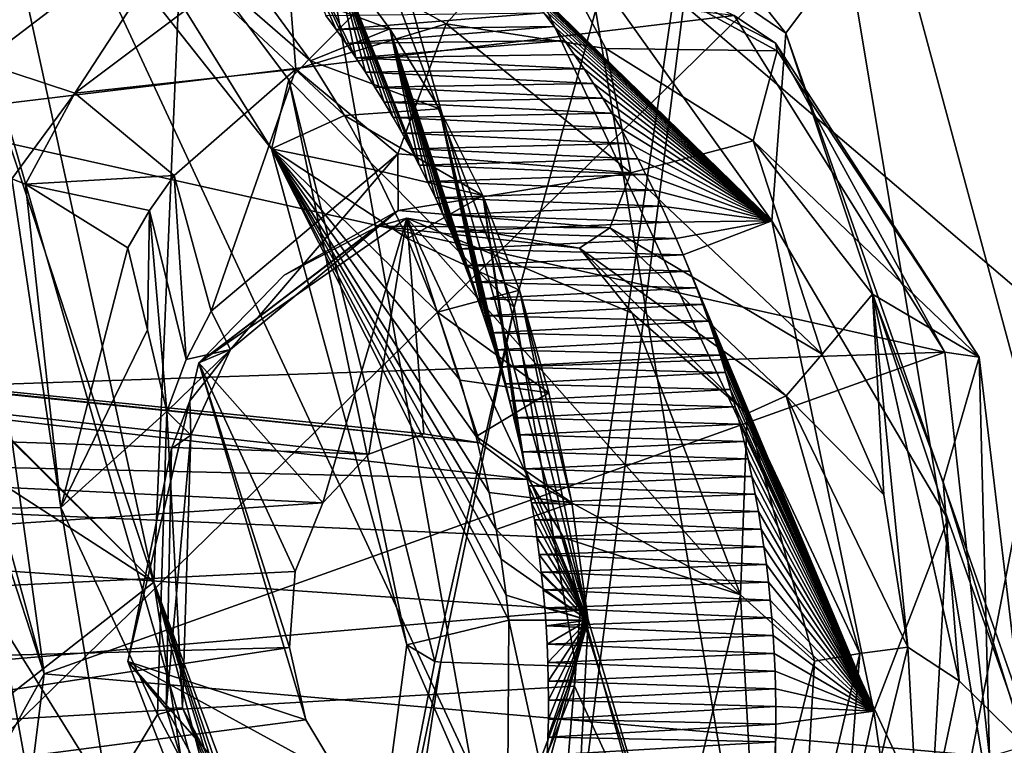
# Model space of a CAD drawing. Header units: metres. Extents: x -150 to 307, y -550 to 84.
# Tile 888 of 1056: x 199.82 to 201.97, y 20.63 to 22.21. Entities that reach past the tile are written whole.
import ezdxf

# ---------------------------------------------------------------- set-up
doc = ezdxf.new("R2010")
doc.units = ezdxf.units.M
doc.layers.add('solid_26006363', color=7, linetype='CONTINUOUS')

msp = doc.modelspace()

# ---------------------------------------------------------------- linework, layer by layer
at = {"layer": 'solid_26006363'}
for points in [[(201.605789, 19.081154, 918.411316), (198.146072, 19.081144, 915.328857), (198.41069, 38.132439, 912.562683)], [(201.605789, 19.081154, 918.411316), (198.41069, 38.132439, 912.562683), (205.239792, 37.984932, 918.647217)], [(204.964966, 17.972246, 921.404236), (201.605789, 19.081154, 918.411316), (205.239792, 37.984932, 918.647217)], [(199.6026, 29.737734, 917.342285), (198.959854, 19.839836, 918.063721), (202.936172, 23.730301, 921.004456)], [(200.112289, 20.98333, 886.060059), (197.798233, 28.011444, 885.341064), (198.491455, 28.405952, 885.955994)], [(200.112289, 20.98333, 886.060059), (198.491455, 28.405952, 885.955994), (200.232315, 23.810326, 886.566345)], [(194.854202, 26.207144, 882.780518), (197.798233, 28.011444, 885.341064), (200.112289, 20.98333, 886.060059)], [(202.328537, 27.401161, 885.355103), (201.286972, 27.347382, 884.51123), (202.377518, 22.164865, 884.563965)], [(202.377518, 22.164865, 884.563965), (201.286972, 27.347382, 884.51123), (201.433121, 23.530312, 884.008545)], [(198.069107, 23.032171, 884.737427), (194.854202, 26.207144, 882.780518), (200.112289, 20.98333, 886.060059)], [(204.324173, 19.64069, 891.250977), (202.098785, 24.911438, 890.194153), (199.213806, 23.998127, 887.716125)], [(200.232315, 23.810326, 886.566345), (203.308975, 24.397936, 889.148682), (202.395157, 19.194809, 887.666016)], [(199.213806, 23.998127, 887.716125), (199.273422, 20.28787, 887.226379), (200.32019, 17.883802, 887.765198)], [(199.213806, 23.998127, 887.716125), (200.32019, 17.883802, 887.765198), (200.719086, 18.770084, 888.194092)], [(199.213806, 23.998127, 887.716125), (200.719086, 18.770084, 888.194092), (201.443634, 19.205572, 888.835632)], [(204.324173, 19.64069, 891.250977), (199.213806, 23.998127, 887.716125), (201.443634, 19.205572, 888.835632)], [(202.824585, 23.965431, 882.221741), (201.492966, 22.182625, 880.910278), (201.007019, 22.794527, 880.617493)], [(202.824585, 23.965431, 882.221741), (204.543228, 13.469456, 882.349365), (201.492966, 22.182625, 880.910278)], [(200.112289, 20.98333, 886.060059), (200.232315, 23.810326, 886.566345), (201.305771, 17.769621, 886.611877)], [(200.232315, 23.810326, 886.566345), (201.673813, 18.709949, 887.021423), (201.305771, 17.769621, 886.611877)], [(200.232315, 23.810326, 886.566345), (202.395157, 19.194809, 887.666016), (201.673813, 18.709949, 887.021423)], [(198.959854, 19.839836, 918.063721), (202.146072, 11.879212, 921.398987), (202.936172, 23.730301, 921.004456)], [(201.433121, 23.530312, 884.008545), (200.625717, 22.302073, 883.188843), (200.899689, 21.583342, 883.304321)], [(201.433121, 23.530312, 884.008545), (200.899689, 21.583342, 883.304321), (201.033951, 20.798912, 883.304077)], [(201.433121, 23.530312, 884.008545), (201.033951, 20.798912, 883.304077), (200.93718, 19.632135, 883.075989)], [(202.991714, 14.194298, 884.124451), (201.433121, 23.530312, 884.008545), (200.93718, 19.632135, 883.075989)], [(202.991714, 14.194298, 884.124451), (202.043701, 21.26829, 884.171082), (201.433121, 23.530312, 884.008545)], [(202.208817, 21.717222, 884.365417), (201.433121, 23.530312, 884.008545), (202.043701, 21.26829, 884.171082)], [(202.208817, 21.717222, 884.365417), (202.377518, 22.164865, 884.563965), (201.433121, 23.530312, 884.008545)], [(199.644623, 23.095692, 882.432251), (200.406616, 22.080557, 882.849304), (200.625717, 22.302073, 883.188843)], [(200.369125, 21.930296, 882.316956), (200.406616, 22.080557, 882.849304), (199.644623, 23.095692, 882.432251)], [(199.695297, 22.781904, 881.978027), (200.369125, 21.930296, 882.316956), (199.644623, 23.095692, 882.432251)], [(198.897003, 21.770149, 885.204224), (198.069107, 23.032171, 884.737427), (200.112289, 20.98333, 886.060059)], [(200.860153, 22.614473, 880.593262), (201.007019, 22.794527, 880.617493), (201.492966, 22.182625, 880.910278)], [(200.528564, 22.003008, 881.829102), (200.369125, 21.930296, 882.316956), (199.695297, 22.781904, 881.978027)], [(200.454041, 22.122528, 881.798157), (200.528564, 22.003008, 881.829102), (199.695297, 22.781904, 881.978027)], [(200.320236, 22.30616, 881.736938), (200.454041, 22.122528, 881.798157), (199.695297, 22.781904, 881.978027)], [(200.690704, 22.523012, 880.727051), (200.860153, 22.614473, 880.593262), (201.462143, 21.772558, 880.928711)], [(201.462143, 21.772558, 880.928711), (200.860153, 22.614473, 880.593262), (201.492966, 22.182625, 880.910278)], [(200.226227, 22.492813, 878.646362), (199.735031, 22.118969, 878.215393), (197.416809, 22.600849, 880.993652)], [(200.368942, 22.510429, 881.355408), (200.48793, 22.221275, 881.407043), (200.510101, 22.191177, 881.420105)], [(200.368942, 22.510429, 881.355408), (200.510101, 22.191177, 881.420105), (200.531906, 22.160503, 881.4328)], [(200.368942, 22.510429, 881.355408), (200.531906, 22.160503, 881.4328), (200.553329, 22.129261, 881.445129)], [(200.506454, 22.35601, 881.440613), (200.368942, 22.510429, 881.355408), (200.553329, 22.129261, 881.445129)], [(200.717438, 22.498865, 880.743469), (200.690704, 22.523012, 880.727051), (201.462143, 21.772558, 880.928711)], [(199.939102, 22.051338, 878.091614), (199.735031, 22.118969, 878.215393), (200.226227, 22.492813, 878.646362)], [(200.398788, 22.396986, 878.491333), (199.939102, 22.051338, 878.091614), (200.226227, 22.492813, 878.646362)], [(200.743835, 22.474154, 880.759583), (200.717438, 22.498865, 880.743469), (201.462143, 21.772558, 880.928711)], [(201.380081, 22.22179, 879.540344), (199.161362, 22.467506, 882.315796), (199.538681, 21.999056, 882.542908)], [(200.769882, 22.448879, 880.77533), (200.743835, 22.474154, 880.759583), (201.462143, 21.772558, 880.928711)], [(200.795563, 22.42305, 880.790771), (200.769882, 22.448879, 880.77533), (201.462143, 21.772558, 880.928711)], [(200.750961, 22.203264, 878.609497), (200.398788, 22.396986, 878.491333), (200.950577, 22.429613, 878.921021)], [(201.099716, 22.148943, 878.871216), (200.750961, 22.203264, 878.609497), (200.950577, 22.429613, 878.921021)], [(200.820877, 22.396675, 880.805847), (200.795563, 22.42305, 880.790771), (201.462143, 21.772558, 880.928711)], [(200.950577, 22.429613, 878.921021), (201.470383, 22.160965, 879.316406), (201.474152, 22.144098, 879.286987)], [(201.099716, 22.148943, 878.871216), (200.950577, 22.429613, 878.921021), (201.474152, 22.144098, 879.286987)], [(200.950577, 22.429613, 878.921021), (201.380081, 22.22179, 879.540344), (201.470383, 22.160965, 879.316406)], [(200.422302, 22.104275, 878.342834), (199.939102, 22.051338, 878.091614), (200.398788, 22.396986, 878.491333)], [(200.750961, 22.203264, 878.609497), (200.422302, 22.104275, 878.342834), (200.398788, 22.396986, 878.491333)], [(200.84581, 22.369764, 880.820496), (200.820877, 22.396675, 880.805847), (201.462143, 21.772558, 880.928711)], [(200.870361, 22.342325, 880.834839), (200.84581, 22.369764, 880.820496), (201.462143, 21.772558, 880.928711)], [(200.627975, 22.192219, 881.512268), (200.320236, 22.30616, 881.736938), (200.506454, 22.35601, 881.440613)], [(200.506454, 22.35601, 881.440613), (200.553329, 22.129261, 881.445129), (200.574356, 22.097454, 881.457092)], [(200.506454, 22.35601, 881.440613), (200.574356, 22.097454, 881.457092), (200.594971, 22.065084, 881.468628)], [(200.506454, 22.35601, 881.440613), (200.594971, 22.065084, 881.468628), (200.615173, 22.032141, 881.479797)], [(200.506454, 22.35601, 881.440613), (200.615173, 22.032141, 881.479797), (200.634964, 21.998587, 881.490601)], [(200.506454, 22.35601, 881.440613), (200.634964, 21.998587, 881.490601), (200.654358, 21.964443, 881.500977)], [(200.506454, 22.35601, 881.440613), (200.654358, 21.964443, 881.500977), (200.673294, 21.929743, 881.510925)], [(200.506454, 22.35601, 881.440613), (200.673294, 21.929743, 881.510925), (200.691788, 21.894518, 881.520447)], [(200.627975, 22.192219, 881.512268), (200.506454, 22.35601, 881.440613), (200.691788, 21.894518, 881.520447)], [(200.894516, 22.314365, 880.848816), (200.870361, 22.342325, 880.834839), (201.462143, 21.772558, 880.928711)], [(200.918274, 22.285894, 880.862427), (200.894516, 22.314365, 880.848816), (201.462143, 21.772558, 880.928711)], [(200.627975, 22.192219, 881.512268), (200.454041, 22.122528, 881.798157), (200.320236, 22.30616, 881.736938)], [(200.406616, 22.080557, 882.849304), (200.899689, 21.583342, 883.304321), (200.625717, 22.302073, 883.188843)], [(200.941635, 22.256922, 880.87561), (200.918274, 22.285894, 880.862427), (201.462143, 21.772558, 880.928711)], [(200.964569, 22.227453, 880.888489), (200.941635, 22.256922, 880.87561), (201.462143, 21.772558, 880.928711)], [(200.510101, 22.191177, 881.420105), (200.48793, 22.221275, 881.407043), (200.964569, 22.227453, 880.888489)], [(200.510101, 22.191177, 881.420105), (200.964569, 22.227453, 880.888489), (200.987076, 22.197498, 880.90094)], [(200.987076, 22.197498, 880.90094), (200.964569, 22.227453, 880.888489), (201.462143, 21.772558, 880.928711)], [(201.840775, 21.485731, 879.834045), (201.380081, 22.22179, 879.540344), (199.538681, 21.999056, 882.542908)], [(201.470383, 22.160965, 879.316406), (201.380081, 22.22179, 879.540344), (201.840775, 21.485731, 879.834045)], [(200.645432, 21.918911, 878.488586), (200.422302, 22.104275, 878.342834), (200.750961, 22.203264, 878.609497)], [(200.736542, 22.017532, 881.572632), (200.454041, 22.122528, 881.798157), (200.627975, 22.192219, 881.512268)], [(200.531906, 22.160503, 881.4328), (200.510101, 22.191177, 881.420105), (200.987076, 22.197498, 880.90094)], [(200.531906, 22.160503, 881.4328), (200.987076, 22.197498, 880.90094), (201.009155, 22.167067, 880.912964)], [(200.627975, 22.192219, 881.512268), (200.691788, 21.894518, 881.520447), (200.709793, 21.858801, 881.529602)], [(200.627975, 22.192219, 881.512268), (200.709793, 21.858801, 881.529602), (200.727295, 21.822622, 881.538269)], [(200.627975, 22.192219, 881.512268), (200.727295, 21.822622, 881.538269), (200.744278, 21.786018, 881.546448)], [(200.627975, 22.192219, 881.512268), (200.744278, 21.786018, 881.546448), (200.760727, 21.749025, 881.554199)], [(200.627975, 22.192219, 881.512268), (200.760727, 21.749025, 881.554199), (200.776627, 21.711678, 881.561523)], [(200.627975, 22.192219, 881.512268), (200.776627, 21.711678, 881.561523), (200.791412, 21.675411, 881.568054)], [(200.627975, 22.192219, 881.512268), (200.791412, 21.675411, 881.568054), (200.805649, 21.638882, 881.574158)], [(200.627975, 22.192219, 881.512268), (200.805649, 21.638882, 881.574158), (200.819336, 21.602125, 881.579834)], [(200.627975, 22.192219, 881.512268), (200.819336, 21.602125, 881.579834), (200.832458, 21.565172, 881.585022)], [(200.736542, 22.017532, 881.572632), (200.627975, 22.192219, 881.512268), (200.832458, 21.565172, 881.585022)], [(201.154266, 21.877554, 878.875732), (200.645432, 21.918911, 878.488586), (200.750961, 22.203264, 878.609497)], [(201.154266, 21.877554, 878.875732), (200.750961, 22.203264, 878.609497), (201.099716, 22.148943, 878.871216)], [(201.009155, 22.167067, 880.912964), (200.987076, 22.197498, 880.90094), (201.462143, 21.772558, 880.928711)], [(200.553329, 22.129261, 881.445129), (200.531906, 22.160503, 881.4328), (201.009155, 22.167067, 880.912964)], [(200.553329, 22.129261, 881.445129), (201.009155, 22.167067, 880.912964), (201.030807, 22.136166, 880.924622)], [(201.030807, 22.136166, 880.924622), (201.009155, 22.167067, 880.912964), (201.462143, 21.772558, 880.928711)], [(201.462143, 21.772558, 880.928711), (201.492966, 22.182625, 880.910278), (201.847336, 21.120701, 881.042969)], [(204.543228, 13.469456, 882.349365), (201.847336, 21.120701, 881.042969), (201.492966, 22.182625, 880.910278)], [(201.154266, 21.877554, 878.875732), (201.099716, 22.148943, 878.871216), (201.421402, 21.947321, 879.092529)], [(201.099716, 22.148943, 878.871216), (201.474152, 22.144098, 879.286987), (201.421402, 21.947321, 879.092529)], [(201.421402, 21.947321, 879.092529), (201.474152, 22.144098, 879.286987), (201.915283, 21.474463, 879.567688)], [(201.915283, 21.474463, 879.567688), (201.470383, 22.160965, 879.316406), (201.840775, 21.485731, 879.834045)], [(201.474152, 22.144098, 879.286987), (201.470383, 22.160965, 879.316406), (201.915283, 21.474463, 879.567688)], [(200.736542, 22.017532, 881.572632), (200.528564, 22.003008, 881.829102), (200.454041, 22.122528, 881.798157)], [(200.553329, 22.129261, 881.445129), (201.030807, 22.136166, 880.924622), (201.052002, 22.104803, 880.935852)], [(200.574356, 22.097454, 881.457092), (200.553329, 22.129261, 881.445129), (201.052002, 22.104803, 880.935852)], [(201.052002, 22.104803, 880.935852), (201.030807, 22.136166, 880.924622), (201.462143, 21.772558, 880.928711)], [(199.801849, 21.864727, 877.973938), (199.735031, 22.118969, 878.215393), (199.939102, 22.051338, 878.091614)], [(200.422302, 22.104275, 878.342834), (200.15657, 21.871515, 878.106628), (199.939102, 22.051338, 878.091614)], [(200.23732, 21.57505, 878.127563), (200.15657, 21.871515, 878.106628), (200.422302, 22.104275, 878.342834)], [(200.645432, 21.918911, 878.488586), (200.23732, 21.57505, 878.127563), (200.422302, 22.104275, 878.342834)], [(200.574356, 22.097454, 881.457092), (201.052002, 22.104803, 880.935852), (201.072754, 22.072987, 880.946716)], [(201.072754, 22.072987, 880.946716), (201.052002, 22.104803, 880.935852), (201.462143, 21.772558, 880.928711)], [(200.369125, 21.930296, 882.316956), (200.664948, 20.846189, 882.370911), (200.406616, 22.080557, 882.849304)], [(200.406616, 22.080557, 882.849304), (200.725769, 20.809742, 882.891052), (200.899689, 21.583342, 883.304321)], [(200.664948, 20.846189, 882.370911), (200.725769, 20.809742, 882.891052), (200.406616, 22.080557, 882.849304)], [(200.594971, 22.065084, 881.468628), (200.574356, 22.097454, 881.457092), (201.072754, 22.072987, 880.946716)], [(200.594971, 22.065084, 881.468628), (201.072754, 22.072987, 880.946716), (201.093048, 22.040726, 880.957153)], [(200.615173, 22.032141, 881.479797), (200.594971, 22.065084, 881.468628), (201.093048, 22.040726, 880.957153)], [(201.093048, 22.040726, 880.957153), (201.072754, 22.072987, 880.946716), (201.462143, 21.772558, 880.928711)], [(193.514297, 22.037674, 886.986084), (192.889801, 21.525274, 886.450684), (200.581802, 21.262506, 878.677185)], [(194.262741, 21.969074, 887.597961), (193.514297, 22.037674, 886.986084), (200.824371, 21.287292, 878.893311)], [(193.514297, 22.037674, 886.986084), (200.701996, 21.307087, 878.784302), (200.824371, 21.287292, 878.893311)], [(193.514297, 22.037674, 886.986084), (200.581802, 21.262506, 878.677185), (200.701996, 21.307087, 878.784302)], [(199.831482, 21.852526, 877.967651), (199.801849, 21.864727, 877.973938), (199.939102, 22.051338, 878.091614)], [(199.831482, 21.852526, 877.967651), (199.939102, 22.051338, 878.091614), (200.15657, 21.871515, 878.106628)], [(200.615173, 22.032141, 881.479797), (201.093048, 22.040726, 880.957153), (201.112854, 22.00806, 880.967163)], [(201.112854, 22.00806, 880.967163), (201.093048, 22.040726, 880.957153), (201.462143, 21.772558, 880.928711)], [(200.831238, 21.828247, 881.620361), (200.528564, 22.003008, 881.829102), (200.736542, 22.017532, 881.572632)], [(200.634964, 21.998587, 881.490601), (200.615173, 22.032141, 881.479797), (201.112854, 22.00806, 880.967163)], [(200.736542, 22.017532, 881.572632), (200.832458, 21.565172, 881.585022), (200.845016, 21.528059, 881.589783)], [(200.736542, 22.017532, 881.572632), (200.845016, 21.528059, 881.589783), (200.856979, 21.490816, 881.594055)], [(200.736542, 22.017532, 881.572632), (200.856979, 21.490816, 881.594055), (200.868347, 21.453487, 881.597839)], [(200.736542, 22.017532, 881.572632), (200.868347, 21.453487, 881.597839), (200.879074, 21.416243, 881.601135)], [(200.736542, 22.017532, 881.572632), (200.879074, 21.416243, 881.601135), (200.88916, 21.379118, 881.604004)], [(200.736542, 22.017532, 881.572632), (200.88916, 21.379118, 881.604004), (200.898636, 21.342073, 881.606323)], [(200.736542, 22.017532, 881.572632), (200.898636, 21.342073, 881.606323), (200.907516, 21.305065, 881.608276)], [(200.831238, 21.828247, 881.620361), (200.736542, 22.017532, 881.572632), (200.907516, 21.305065, 881.608276)], [(199.872437, 20.782869, 882.636963), (199.784698, 21.415997, 882.654114), (199.538681, 21.999056, 882.542908)], [(201.840775, 21.485731, 879.834045), (199.538681, 21.999056, 882.542908), (199.784698, 21.415997, 882.654114)], [(199.872437, 20.782869, 882.636963), (199.538681, 21.999056, 882.542908), (199.602875, 21.608782, 882.538513)], [(200.528564, 22.003008, 881.829102), (200.594131, 21.884254, 881.853821), (200.369125, 21.930296, 882.316956)], [(200.831238, 21.828247, 881.620361), (200.594131, 21.884254, 881.853821), (200.528564, 22.003008, 881.829102)], [(200.634964, 21.998587, 881.490601), (201.112854, 22.00806, 880.967163), (201.132156, 21.975021, 880.976807)], [(200.654358, 21.964443, 881.500977), (200.634964, 21.998587, 881.490601), (201.132156, 21.975021, 880.976807)], [(201.132156, 21.975021, 880.976807), (201.112854, 22.00806, 880.967163), (201.462143, 21.772558, 880.928711)], [(194.849228, 21.345678, 888.052551), (194.262741, 21.969074, 887.597961), (200.931396, 21.207657, 878.988708)], [(194.262741, 21.969074, 887.597961), (200.824371, 21.287292, 878.893311), (200.931396, 21.207657, 878.988708)], [(200.654358, 21.964443, 881.500977), (201.132156, 21.975021, 880.976807), (201.15097, 21.941622, 880.985962)], [(201.15097, 21.941622, 880.985962), (201.132156, 21.975021, 880.976807), (201.462143, 21.772558, 880.928711)], [(200.673294, 21.929743, 881.510925), (200.654358, 21.964443, 881.500977), (201.15097, 21.941622, 880.985962)], [(201.572144, 21.481537, 879.145874), (201.154266, 21.877554, 878.875732), (201.421402, 21.947321, 879.092529)], [(201.682739, 21.612619, 879.249817), (201.421402, 21.947321, 879.092529), (201.915283, 21.474463, 879.567688)], [(201.572144, 21.481537, 879.145874), (201.421402, 21.947321, 879.092529), (201.682739, 21.612619, 879.249817)], [(200.887665, 20.900187, 881.878967), (200.664948, 20.846189, 882.370911), (200.369125, 21.930296, 882.316956)], [(200.881653, 20.95438, 881.884766), (200.887665, 20.900187, 881.878967), (200.369125, 21.930296, 882.316956)], [(200.870728, 21.033506, 881.892029), (200.881653, 20.95438, 881.884766), (200.369125, 21.930296, 882.316956)], [(200.860153, 21.097893, 881.896545), (200.870728, 21.033506, 881.892029), (200.369125, 21.930296, 882.316956)], [(200.844574, 21.178894, 881.900635), (200.860153, 21.097893, 881.896545), (200.369125, 21.930296, 882.316956)], [(200.816238, 21.301071, 881.903381), (200.844574, 21.178894, 881.900635), (200.369125, 21.930296, 882.316956)], [(200.781723, 21.424118, 881.901855), (200.816238, 21.301071, 881.903381), (200.369125, 21.930296, 882.316956)], [(200.731476, 21.573294, 881.89386), (200.781723, 21.424118, 881.901855), (200.369125, 21.930296, 882.316956)], [(200.666199, 21.734255, 881.877319), (200.731476, 21.573294, 881.89386), (200.369125, 21.930296, 882.316956)], [(200.594131, 21.884254, 881.853821), (200.666199, 21.734255, 881.877319), (200.369125, 21.930296, 882.316956)], [(200.673294, 21.929743, 881.510925), (201.15097, 21.941622, 880.985962), (201.169281, 21.907869, 880.99469)], [(200.691788, 21.894518, 881.520447), (200.673294, 21.929743, 881.510925), (201.169281, 21.907869, 880.99469)], [(201.169281, 21.907869, 880.99469), (201.15097, 21.941622, 880.985962), (201.462143, 21.772558, 880.928711)], [(200.279129, 21.49155, 878.225769), (200.23732, 21.57505, 878.127563), (200.645432, 21.918911, 878.488586)], [(200.645981, 21.795345, 878.5495), (200.279129, 21.49155, 878.225769), (200.645432, 21.918911, 878.488586)], [(200.645981, 21.795345, 878.5495), (200.645432, 21.918911, 878.488586), (201.154266, 21.877554, 878.875732)], [(200.691788, 21.894518, 881.520447), (201.169281, 21.907869, 880.99469), (201.187103, 21.873779, 881.002991)], [(201.187103, 21.873779, 881.002991), (201.169281, 21.907869, 880.99469), (201.462143, 21.772558, 880.928711)], [(200.831238, 21.828247, 881.620361), (200.666199, 21.734255, 881.877319), (200.594131, 21.884254, 881.853821)], [(200.709793, 21.858801, 881.529602), (200.691788, 21.894518, 881.520447), (201.187103, 21.873779, 881.002991)], [(199.908463, 21.145821, 877.817322), (199.621765, 21.143467, 877.737), (199.801849, 21.864727, 877.973938)], [(199.908463, 21.145821, 877.817322), (199.801849, 21.864727, 877.973938), (199.831482, 21.852526, 877.967651)], [(200.102768, 21.795176, 878.054871), (199.831482, 21.852526, 877.967651), (200.15657, 21.871515, 878.106628)], [(200.182938, 21.469835, 878.071472), (200.102768, 21.795176, 878.054871), (200.15657, 21.871515, 878.106628)], [(200.23732, 21.57505, 878.127563), (200.182938, 21.469835, 878.071472), (200.15657, 21.871515, 878.106628)], [(201.108612, 21.757448, 878.894287), (200.645981, 21.795345, 878.5495), (201.154266, 21.877554, 878.875732)], [(200.709793, 21.858801, 881.529602), (201.187103, 21.873779, 881.002991), (201.204437, 21.839361, 881.010864)], [(201.108612, 21.757448, 878.894287), (201.154266, 21.877554, 878.875732), (201.572144, 21.481537, 879.145874)], [(201.204437, 21.839361, 881.010864), (201.187103, 21.873779, 881.002991), (201.462143, 21.772558, 880.928711)], [(199.908463, 21.145821, 877.817322), (199.831482, 21.852526, 877.967651), (200.055206, 21.713335, 878.007141)], [(200.102768, 21.795176, 878.054871), (200.055206, 21.713335, 878.007141), (199.831482, 21.852526, 877.967651)], [(200.727295, 21.822622, 881.538269), (200.709793, 21.858801, 881.529602), (201.204437, 21.839361, 881.010864)], [(200.910782, 21.621004, 881.654053), (200.666199, 21.734255, 881.877319), (200.831238, 21.828247, 881.620361)], [(200.727295, 21.822622, 881.538269), (201.204437, 21.839361, 881.010864), (201.221252, 21.804623, 881.018311)], [(200.744278, 21.786018, 881.546448), (200.727295, 21.822622, 881.538269), (201.221252, 21.804623, 881.018311)], [(200.831238, 21.828247, 881.620361), (200.907516, 21.305065, 881.608276), (200.915817, 21.268049, 881.609741)], [(200.831238, 21.828247, 881.620361), (200.915817, 21.268049, 881.609741), (200.923553, 21.230978, 881.610718)], [(200.831238, 21.828247, 881.620361), (200.923553, 21.230978, 881.610718), (201.060776, 20.900211, 881.674133)], [(200.910782, 21.621004, 881.654053), (200.831238, 21.828247, 881.620361), (201.060776, 20.900211, 881.674133)], [(201.221252, 21.804623, 881.018311), (201.204437, 21.839361, 881.010864), (201.462143, 21.772558, 880.928711)], [(200.744278, 21.786018, 881.546448), (201.221252, 21.804623, 881.018311), (201.237579, 21.769573, 881.02533)], [(201.237579, 21.769573, 881.02533), (201.221252, 21.804623, 881.018311), (201.462143, 21.772558, 880.928711)], [(200.097885, 21.534781, 878.015259), (200.055206, 21.713335, 878.007141), (200.102768, 21.795176, 878.054871)], [(200.097885, 21.534781, 878.015259), (200.102768, 21.795176, 878.054871), (200.140213, 21.356268, 878.023254)], [(200.182938, 21.469835, 878.071472), (200.140213, 21.356268, 878.023254), (200.102768, 21.795176, 878.054871)], [(200.396423, 21.653875, 878.475952), (200.210159, 21.462635, 878.346069), (200.645981, 21.795345, 878.5495)], [(200.645981, 21.795345, 878.5495), (200.210159, 21.462635, 878.346069), (200.279129, 21.49155, 878.225769)], [(200.481567, 21.156651, 878.587891), (200.210159, 21.462635, 878.346069), (200.664795, 21.778694, 878.75116)], [(200.664795, 21.778694, 878.75116), (200.210159, 21.462635, 878.346069), (200.602707, 21.76078, 878.645996)], [(200.602707, 21.76078, 878.645996), (200.396423, 21.653875, 878.475952), (200.645981, 21.795345, 878.5495)], [(200.581802, 21.262506, 878.677185), (200.481567, 21.156651, 878.587891), (200.664795, 21.778694, 878.75116)], [(200.701996, 21.307087, 878.784302), (200.581802, 21.262506, 878.677185), (200.664795, 21.778694, 878.75116)], [(200.602707, 21.76078, 878.645996), (200.645981, 21.795345, 878.5495), (201.108612, 21.757448, 878.894287)], [(200.664795, 21.778694, 878.75116), (200.602707, 21.76078, 878.645996), (201.042053, 21.712591, 878.971008)], [(200.824371, 21.287292, 878.893311), (200.701996, 21.307087, 878.784302), (200.664795, 21.778694, 878.75116)], [(200.931396, 21.207657, 878.988708), (200.824371, 21.287292, 878.893311), (200.664795, 21.778694, 878.75116)], [(200.931396, 21.207657, 878.988708), (200.664795, 21.778694, 878.75116), (201.394318, 20.955051, 879.401123)], [(201.394318, 20.955051, 879.401123), (200.664795, 21.778694, 878.75116), (201.157028, 21.571066, 879.189697)], [(201.157028, 21.571066, 879.189697), (200.664795, 21.778694, 878.75116), (201.042053, 21.712591, 878.971008)], [(200.760727, 21.749025, 881.554199), (200.744278, 21.786018, 881.546448), (201.237579, 21.769573, 881.02533)], [(199.116898, 20.204453, 885.164368), (198.897003, 21.770149, 885.204224), (200.112289, 20.98333, 886.060059)], [(200.602707, 21.76078, 878.645996), (200.210159, 21.462635, 878.346069), (200.396423, 21.653875, 878.475952)], [(201.042053, 21.712591, 878.971008), (200.602707, 21.76078, 878.645996), (201.108612, 21.757448, 878.894287)], [(200.760727, 21.749025, 881.554199), (201.237579, 21.769573, 881.02533), (201.253387, 21.734224, 881.031921)], [(201.042053, 21.712591, 878.971008), (201.108612, 21.757448, 878.894287), (201.493546, 21.390541, 879.132263)], [(201.493546, 21.390541, 879.132263), (201.108612, 21.757448, 878.894287), (201.572144, 21.481537, 879.145874)], [(201.253387, 21.734224, 881.031921), (201.237579, 21.769573, 881.02533), (201.462143, 21.772558, 880.928711)], [(201.268707, 21.698582, 881.038147), (201.253387, 21.734224, 881.031921), (201.462143, 21.772558, 880.928711)], [(201.268707, 21.698582, 881.038147), (201.462143, 21.772558, 880.928711), (201.684998, 20.700743, 880.945068)], [(201.684998, 20.700743, 880.945068), (201.462143, 21.772558, 880.928711), (201.847336, 21.120701, 881.042969)], [(200.910782, 21.621004, 881.654053), (200.731476, 21.573294, 881.89386), (200.666199, 21.734255, 881.877319)], [(200.776627, 21.711678, 881.561523), (200.760727, 21.749025, 881.554199), (201.253387, 21.734224, 881.031921)], [(200.776627, 21.711678, 881.561523), (201.253387, 21.734224, 881.031921), (201.268707, 21.698582, 881.038147)], [(200.097885, 21.534781, 878.015259), (199.908463, 21.145821, 877.817322), (200.055206, 21.713335, 878.007141)], [(200.791412, 21.675411, 881.568054), (200.776627, 21.711678, 881.561523), (201.268707, 21.698582, 881.038147)], [(201.157028, 21.571066, 879.189697), (201.042053, 21.712591, 878.971008), (201.408325, 21.351545, 879.191772)], [(201.408325, 21.351545, 879.191772), (201.042053, 21.712591, 878.971008), (201.493546, 21.390541, 879.132263)], [(200.791412, 21.675411, 881.568054), (201.268707, 21.698582, 881.038147), (201.283493, 21.662653, 881.043884)], [(201.283493, 21.662653, 881.043884), (201.268707, 21.698582, 881.038147), (201.684998, 20.700743, 880.945068)], [(200.805649, 21.638882, 881.574158), (200.791412, 21.675411, 881.568054), (201.283493, 21.662653, 881.043884)], [(200.805649, 21.638882, 881.574158), (201.283493, 21.662653, 881.043884), (201.297775, 21.62645, 881.049194)], [(201.297775, 21.62645, 881.049194), (201.283493, 21.662653, 881.043884), (201.684998, 20.700743, 880.945068)], [(200.819336, 21.602125, 881.579834), (200.805649, 21.638882, 881.574158), (201.297775, 21.62645, 881.049194)], [(200.819336, 21.602125, 881.579834), (201.297775, 21.62645, 881.049194), (201.311539, 21.589975, 881.054077)], [(201.311539, 21.589975, 881.054077), (201.297775, 21.62645, 881.049194), (201.684998, 20.700743, 880.945068)], [(199.872437, 20.782869, 882.636963), (199.602875, 21.608782, 882.538513), (199.781204, 20.618626, 882.54364)], [(200.975418, 21.396734, 881.674011), (200.731476, 21.573294, 881.89386), (200.910782, 21.621004, 881.654053)], [(201.025406, 21.15641, 881.680664), (200.910782, 21.621004, 881.654053), (201.060776, 20.900211, 881.674133)], [(201.025406, 21.15641, 881.680664), (200.975418, 21.396734, 881.674011), (200.910782, 21.621004, 881.654053)], [(201.707397, 21.173685, 879.209778), (201.572144, 21.481537, 879.145874), (201.682739, 21.612619, 879.249817)], [(201.87178, 20.767485, 879.28418), (201.682739, 21.612619, 879.249817), (201.837204, 21.202003, 879.314819)], [(201.759399, 20.840584, 879.206055), (201.707397, 21.173685, 879.209778), (201.682739, 21.612619, 879.249817)], [(201.759399, 20.840584, 879.206055), (201.682739, 21.612619, 879.249817), (201.87178, 20.767485, 879.28418)], [(201.837204, 21.202003, 879.314819), (201.682739, 21.612619, 879.249817), (201.915283, 21.474463, 879.567688)], [(200.725769, 20.809742, 882.891052), (200.739471, 20.808155, 882.923584), (200.899689, 21.583342, 883.304321)], [(200.739471, 20.808155, 882.923584), (201.033951, 20.798912, 883.304077), (200.899689, 21.583342, 883.304321)], [(200.832458, 21.565172, 881.585022), (200.819336, 21.602125, 881.579834), (201.311539, 21.589975, 881.054077)], [(200.832458, 21.565172, 881.585022), (201.311539, 21.589975, 881.054077), (201.324768, 21.55324, 881.058594)], [(201.324768, 21.55324, 881.058594), (201.311539, 21.589975, 881.054077), (201.684998, 20.700743, 880.945068)], [(200.279129, 21.49155, 878.225769), (200.182938, 21.469835, 878.071472), (200.23732, 21.57505, 878.127563)], [(200.975418, 21.396734, 881.674011), (200.781723, 21.424118, 881.901855), (200.731476, 21.573294, 881.89386)], [(200.845016, 21.528059, 881.589783), (200.832458, 21.565172, 881.585022), (201.324768, 21.55324, 881.058594)], [(201.394318, 20.955051, 879.401123), (201.157028, 21.571066, 879.189697), (201.408325, 21.351545, 879.191772)], [(200.845016, 21.528059, 881.589783), (201.324768, 21.55324, 881.058594), (201.337463, 21.516247, 881.062622)], [(201.337463, 21.516247, 881.062622), (201.324768, 21.55324, 881.058594), (201.684998, 20.700743, 880.945068)], [(192.889801, 21.525274, 886.450684), (192.627747, 20.627596, 886.196167), (200.481567, 21.156651, 878.587891)], [(192.889801, 21.525274, 886.450684), (200.481567, 21.156651, 878.587891), (200.581802, 21.262506, 878.677185)], [(200.097885, 21.534781, 878.015259), (200.140213, 21.356268, 878.023254), (199.908463, 21.145821, 877.817322)], [(200.856979, 21.490816, 881.594055), (200.845016, 21.528059, 881.589783), (201.337463, 21.516247, 881.062622)], [(200.856979, 21.490816, 881.594055), (201.337463, 21.516247, 881.062622), (201.349609, 21.47901, 881.066162)], [(201.349609, 21.47901, 881.066162), (201.337463, 21.516247, 881.062622), (201.684998, 20.700743, 880.945068)], [(201.840775, 21.485731, 879.834045), (199.784698, 21.415997, 882.654114), (199.872437, 20.782869, 882.636963)], [(201.938461, 20.602064, 879.822876), (201.840775, 21.485731, 879.834045), (199.872437, 20.782869, 882.636963)], [(200.279129, 21.49155, 878.225769), (200.193069, 21.304598, 878.116577), (200.140213, 21.356268, 878.023254)], [(200.279129, 21.49155, 878.225769), (200.140213, 21.356268, 878.023254), (200.182938, 21.469835, 878.071472)], [(200.279129, 21.49155, 878.225769), (200.210159, 21.462635, 878.346069), (200.190247, 21.379471, 878.276367)], [(200.279129, 21.49155, 878.225769), (200.190247, 21.379471, 878.276367), (200.193069, 21.304598, 878.116577)], [(200.868347, 21.453487, 881.597839), (200.856979, 21.490816, 881.594055), (201.349609, 21.47901, 881.066162)], [(200.868347, 21.453487, 881.597839), (201.349609, 21.47901, 881.066162), (201.361221, 21.441532, 881.069336)], [(201.361221, 21.441532, 881.069336), (201.349609, 21.47901, 881.066162), (201.684998, 20.700743, 880.945068)], [(201.493546, 21.390541, 879.132263), (201.572144, 21.481537, 879.145874), (201.707397, 21.173685, 879.209778)], [(201.837204, 21.202003, 879.314819), (201.915283, 21.474463, 879.567688), (202.016724, 20.625235, 879.534058)], [(201.915283, 21.474463, 879.567688), (201.840775, 21.485731, 879.834045), (201.938461, 20.602064, 879.822876)], [(202.016724, 20.625235, 879.534058), (201.915283, 21.474463, 879.567688), (201.938461, 20.602064, 879.822876)], [(200.443802, 20.68199, 878.55426), (200.054977, 20.809946, 878.207825), (200.210159, 21.462635, 878.346069)], [(200.054977, 20.809946, 878.207825), (200.190247, 21.379471, 878.276367), (200.210159, 21.462635, 878.346069)], [(200.420746, 21.006342, 878.533691), (200.408401, 20.84012, 878.522705), (200.210159, 21.462635, 878.346069)], [(200.408401, 20.84012, 878.522705), (200.443802, 20.68199, 878.55426), (200.210159, 21.462635, 878.346069)], [(200.481567, 21.156651, 878.587891), (200.420746, 21.006342, 878.533691), (200.210159, 21.462635, 878.346069)], [(200.879074, 21.416243, 881.601135), (200.868347, 21.453487, 881.597839), (201.361221, 21.441532, 881.069336)], [(200.879074, 21.416243, 881.601135), (201.361221, 21.441532, 881.069336), (201.372238, 21.403896, 881.072021)], [(201.372238, 21.403896, 881.072021), (201.361221, 21.441532, 881.069336), (201.684998, 20.700743, 880.945068)], [(200.975418, 21.396734, 881.674011), (200.816238, 21.301071, 881.903381), (200.781723, 21.424118, 881.901855)], [(200.88916, 21.379118, 881.604004), (200.879074, 21.416243, 881.601135), (201.372238, 21.403896, 881.072021)], [(201.025406, 21.15641, 881.680664), (200.816238, 21.301071, 881.903381), (200.975418, 21.396734, 881.674011)], [(200.88916, 21.379118, 881.604004), (201.372238, 21.403896, 881.072021), (201.382675, 21.366137, 881.074219)], [(201.382675, 21.366137, 881.074219), (201.372238, 21.403896, 881.072021), (201.684998, 20.700743, 880.945068)], [(201.408325, 21.351545, 879.191772), (201.493546, 21.390541, 879.132263), (201.654648, 20.826981, 879.172791)], [(201.654648, 20.826981, 879.172791), (201.493546, 21.390541, 879.132263), (201.759399, 20.840584, 879.206055)], [(201.493546, 21.390541, 879.132263), (201.707397, 21.173685, 879.209778), (201.759399, 20.840584, 879.206055)], [(200.054977, 20.809946, 878.207825), (200.150314, 21.274775, 878.231445), (200.190247, 21.379471, 878.276367)], [(200.190247, 21.379471, 878.276367), (200.150314, 21.274775, 878.231445), (200.193069, 21.304598, 878.116577)], [(200.898636, 21.342073, 881.606323), (200.88916, 21.379118, 881.604004), (201.382675, 21.366137, 881.074219)], [(195.049728, 20.405603, 888.17627), (194.849228, 21.345678, 888.052551), (201.043594, 20.92182, 879.088623)], [(194.849228, 21.345678, 888.052551), (201.008209, 21.07995, 879.057129), (201.043594, 20.92182, 879.088623)], [(194.849228, 21.345678, 888.052551), (200.931396, 21.207657, 878.988708), (201.008209, 21.07995, 879.057129)], [(200.119873, 20.693743, 877.918701), (199.908463, 21.145821, 877.817322), (200.140213, 21.356268, 878.023254)], [(200.174744, 20.708174, 878.017761), (200.119873, 20.693743, 877.918701), (200.140213, 21.356268, 878.023254)], [(200.174744, 20.708174, 878.017761), (200.140213, 21.356268, 878.023254), (200.193069, 21.304598, 878.116577)], [(200.898636, 21.342073, 881.606323), (201.382675, 21.366137, 881.074219), (201.392532, 21.328257, 881.075989)], [(201.392532, 21.328257, 881.075989), (201.382675, 21.366137, 881.074219), (201.684998, 20.700743, 880.945068)], [(201.394318, 20.955051, 879.401123), (201.408325, 21.351545, 879.191772), (201.555527, 20.81064, 879.22052)], [(201.555527, 20.81064, 879.22052), (201.408325, 21.351545, 879.191772), (201.654648, 20.826981, 879.172791)], [(200.907516, 21.305065, 881.608276), (200.898636, 21.342073, 881.606323), (201.392532, 21.328257, 881.075989)], [(200.907516, 21.305065, 881.608276), (201.392532, 21.328257, 881.075989), (201.401794, 21.290264, 881.077271)], [(201.401794, 21.290264, 881.077271), (201.392532, 21.328257, 881.075989), (201.684998, 20.700743, 880.945068)], [(200.139175, 20.706947, 878.134705), (200.174744, 20.708174, 878.017761), (200.193069, 21.304598, 878.116577)], [(200.139175, 20.706947, 878.134705), (200.193069, 21.304598, 878.116577), (200.150314, 21.274775, 878.231445)], [(200.915817, 21.268049, 881.609741), (200.907516, 21.305065, 881.608276), (201.401794, 21.290264, 881.077271)], [(201.025406, 21.15641, 881.680664), (200.844574, 21.178894, 881.900635), (200.816238, 21.301071, 881.903381)], [(200.915817, 21.268049, 881.609741), (201.401794, 21.290264, 881.077271), (201.410492, 21.252157, 881.078064)], [(201.410492, 21.252157, 881.078064), (201.401794, 21.290264, 881.077271), (201.684998, 20.700743, 880.945068)], [(200.054977, 20.809946, 878.207825), (200.139175, 20.706947, 878.134705), (200.150314, 21.274775, 878.231445)], [(200.923553, 21.230978, 881.610718), (200.915817, 21.268049, 881.609741), (201.410492, 21.252157, 881.078064)], [(200.923553, 21.230978, 881.610718), (201.410492, 21.252157, 881.078064), (201.418594, 21.213943, 881.078491)], [(201.418594, 21.213943, 881.078491), (201.410492, 21.252157, 881.078064), (201.684998, 20.700743, 880.945068)], [(200.930756, 21.19381, 881.611328), (200.923553, 21.230978, 881.610718), (201.418594, 21.213943, 881.078491)], [(201.060776, 20.900211, 881.674133), (200.923553, 21.230978, 881.610718), (200.930756, 21.19381, 881.611328)], [(200.930756, 21.19381, 881.611328), (201.418594, 21.213943, 881.078491), (201.426132, 21.175625, 881.078369)], [(201.008209, 21.07995, 879.057129), (200.931396, 21.207657, 878.988708), (201.394318, 20.955051, 879.401123)], [(201.426132, 21.175625, 881.078369), (201.418594, 21.213943, 881.078491), (201.684998, 20.700743, 880.945068)], [(201.87178, 20.767485, 879.28418), (201.837204, 21.202003, 879.314819), (202.016724, 20.625235, 879.534058)], [(201.025406, 21.15641, 881.680664), (200.860153, 21.097893, 881.896545), (200.844574, 21.178894, 881.900635)], [(200.937408, 21.156494, 881.611511), (200.930756, 21.19381, 881.611328), (201.426132, 21.175625, 881.078369)], [(201.060776, 20.900211, 881.674133), (200.930756, 21.19381, 881.611328), (200.937408, 21.156494, 881.611511)], [(200.937408, 21.156494, 881.611511), (201.426132, 21.175625, 881.078369), (201.433075, 21.137203, 881.077881)], [(201.433075, 21.137203, 881.077881), (201.426132, 21.175625, 881.078369), (201.684998, 20.700743, 880.945068)], [(192.627747, 20.627596, 886.196167), (200.420746, 21.006342, 878.533691), (200.481567, 21.156651, 878.587891)], [(201.025406, 21.15641, 881.680664), (201.060776, 20.900211, 881.674133), (200.860153, 21.097893, 881.896545)], [(200.943527, 21.118986, 881.611206), (200.937408, 21.156494, 881.611511), (201.433075, 21.137203, 881.077881)], [(201.060776, 20.900211, 881.674133), (200.937408, 21.156494, 881.611511), (200.943527, 21.118986, 881.611206)], [(199.908463, 21.145821, 877.817322), (200.012344, 20.51589, 877.812744), (199.621765, 21.143467, 877.737)], [(200.012344, 20.51589, 877.812744), (199.759171, 20.376619, 877.739624), (199.621765, 21.143467, 877.737)], [(200.119873, 20.693743, 877.918701), (200.012344, 20.51589, 877.812744), (199.908463, 21.145821, 877.817322)], [(200.943527, 21.118986, 881.611206), (201.433075, 21.137203, 881.077881), (201.439453, 21.098684, 881.076904)], [(201.439453, 21.098684, 881.076904), (201.433075, 21.137203, 881.077881), (201.684998, 20.700743, 880.945068)], [(200.949127, 21.08124, 881.610535), (200.943527, 21.118986, 881.611206), (201.439453, 21.098684, 881.076904)], [(201.060776, 20.900211, 881.674133), (200.943527, 21.118986, 881.611206), (200.949127, 21.08124, 881.610535)], [(201.684998, 20.700743, 880.945068), (201.847336, 21.120701, 881.042969), (201.78479, 20.020979, 880.850037)], [(204.543228, 13.469456, 882.349365), (201.78479, 20.020979, 880.850037), (201.847336, 21.120701, 881.042969)], [(201.060776, 20.900211, 881.674133), (200.870728, 21.033506, 881.892029), (200.860153, 21.097893, 881.896545)], [(200.949127, 21.08124, 881.610535), (201.439453, 21.098684, 881.076904), (201.445251, 21.06007, 881.0755)], [(201.445251, 21.06007, 881.0755), (201.439453, 21.098684, 881.076904), (201.684998, 20.700743, 880.945068)], [(200.954193, 21.043209, 881.609375), (200.949127, 21.08124, 881.610535), (201.445251, 21.06007, 881.0755)], [(201.060776, 20.900211, 881.674133), (200.949127, 21.08124, 881.610535), (200.954193, 21.043209, 881.609375)], [(201.043594, 20.92182, 879.088623), (201.008209, 21.07995, 879.057129), (201.238663, 20.302776, 879.262451)], [(201.008209, 21.07995, 879.057129), (201.394318, 20.955051, 879.401123), (201.238663, 20.302776, 879.262451)], [(200.954193, 21.043209, 881.609375), (201.445251, 21.06007, 881.0755), (201.45047, 21.021372, 881.073608)], [(201.45047, 21.021372, 881.073608), (201.445251, 21.06007, 881.0755), (201.684998, 20.700743, 880.945068)], [(201.060776, 20.900211, 881.674133), (200.881653, 20.95438, 881.884766), (200.870728, 21.033506, 881.892029)], [(200.958725, 21.00486, 881.607788), (200.954193, 21.043209, 881.609375), (201.45047, 21.021372, 881.073608)], [(201.060776, 20.900211, 881.674133), (200.954193, 21.043209, 881.609375), (200.958725, 21.00486, 881.607788)], [(192.627747, 20.627596, 886.196167), (200.408401, 20.84012, 878.522705), (200.420746, 21.006342, 878.533691)], [(200.958725, 21.00486, 881.607788), (201.45047, 21.021372, 881.073608), (201.455109, 20.982609, 881.071289)], [(200.962708, 20.966164, 881.605713), (200.958725, 21.00486, 881.607788), (201.455109, 20.982609, 881.071289)], [(201.060776, 20.900211, 881.674133), (200.958725, 21.00486, 881.607788), (200.962708, 20.966164, 881.605713)], [(201.455109, 20.982609, 881.071289), (201.45047, 21.021372, 881.073608), (201.684998, 20.700743, 880.945068)], [(199.116898, 20.204453, 885.164368), (200.112289, 20.98333, 886.060059), (201.244751, 13.649128, 886.138916)], [(200.112289, 20.98333, 886.060059), (201.305771, 17.769621, 886.611877), (201.288116, 17.548492, 886.572083)], [(200.112289, 20.98333, 886.060059), (201.685699, 15.059307, 886.627747), (201.244751, 13.649128, 886.138916)], [(201.355606, 16.88895, 886.552246), (201.685699, 15.059307, 886.627747), (200.112289, 20.98333, 886.060059)], [(200.112289, 20.98333, 886.060059), (201.288116, 17.548492, 886.572083), (201.291031, 17.3241, 886.548828)], [(201.355606, 16.88895, 886.552246), (200.112289, 20.98333, 886.060059), (201.291031, 17.3241, 886.548828)], [(200.962708, 20.966164, 881.605713), (201.455109, 20.982609, 881.071289), (201.459167, 20.9438, 881.068542)], [(201.459167, 20.9438, 881.068542), (201.455109, 20.982609, 881.071289), (201.684998, 20.700743, 880.945068)], [(200.966141, 20.92709, 881.60321), (200.962708, 20.966164, 881.605713), (201.459167, 20.9438, 881.068542)], [(201.060776, 20.900211, 881.674133), (200.962708, 20.966164, 881.605713), (200.966141, 20.92709, 881.60321)], [(201.060776, 20.900211, 881.674133), (200.887665, 20.900187, 881.878967), (200.881653, 20.95438, 881.884766)], [(200.966141, 20.92709, 881.60321), (201.459167, 20.9438, 881.068542), (201.462631, 20.904966, 881.065369)], [(201.238663, 20.302776, 879.262451), (201.394318, 20.955051, 879.401123), (201.429657, 20.302776, 879.048096)], [(201.394318, 20.955051, 879.401123), (201.555527, 20.81064, 879.22052), (201.429657, 20.302776, 879.048096)], [(201.462631, 20.904966, 881.065369), (201.459167, 20.9438, 881.068542), (201.684998, 20.700743, 880.945068)], [(195.049728, 20.405603, 888.17627), (201.043594, 20.92182, 879.088623), (201.031265, 20.755598, 879.077637)], [(200.969009, 20.887609, 881.600159), (200.966141, 20.92709, 881.60321), (201.462631, 20.904966, 881.065369)], [(201.060776, 20.900211, 881.674133), (200.966141, 20.92709, 881.60321), (200.969009, 20.887609, 881.600159)], [(201.031265, 20.755598, 879.077637), (201.043594, 20.92182, 879.088623), (201.238663, 20.302776, 879.262451)], [(200.883957, 20.341866, 881.771667), (200.664948, 20.846189, 882.370911), (200.887665, 20.900187, 881.878967)], [(201.027557, 20.257662, 881.563599), (200.883957, 20.341866, 881.771667), (200.887665, 20.900187, 881.878967)], [(201.060776, 20.900211, 881.674133), (201.027557, 20.257662, 881.563599), (200.887665, 20.900187, 881.878967)], [(200.969009, 20.887609, 881.600159), (201.462631, 20.904966, 881.065369), (201.46553, 20.866125, 881.061707)], [(201.060776, 20.900211, 881.674133), (200.969009, 20.887609, 881.600159), (200.971298, 20.847702, 881.59668)], [(201.060776, 20.900211, 881.674133), (200.971619, 20.605183, 881.565125), (200.969437, 20.565905, 881.558289)], [(201.060776, 20.900211, 881.674133), (200.969437, 20.565905, 881.558289), (201.027557, 20.257662, 881.563599)], [(201.060776, 20.900211, 881.674133), (200.971298, 20.847702, 881.59668), (200.972977, 20.807335, 881.592651)], [(201.060776, 20.900211, 881.674133), (200.973175, 20.644373, 881.571411), (200.971619, 20.605183, 881.565125)], [(201.060776, 20.900211, 881.674133), (200.972977, 20.807335, 881.592651), (200.97403, 20.766436, 881.588074)], [(201.060776, 20.900211, 881.674133), (200.974091, 20.683413, 881.577271), (200.973175, 20.644373, 881.571411)], [(201.060776, 20.900211, 881.674133), (200.97403, 20.766436, 881.588074), (200.974411, 20.725094, 881.582947)], [(201.060776, 20.900211, 881.674133), (200.974411, 20.725094, 881.582947), (200.974091, 20.683413, 881.577271)], [(201.46553, 20.866125, 881.061707), (201.462631, 20.904966, 881.065369), (201.684998, 20.700743, 880.945068)], [(200.971298, 20.847702, 881.59668), (200.969009, 20.887609, 881.600159), (201.46553, 20.866125, 881.061707)], [(200.971298, 20.847702, 881.59668), (201.46553, 20.866125, 881.061707), (201.467819, 20.827297, 881.057617)], [(201.467819, 20.827297, 881.057617), (201.46553, 20.866125, 881.061707), (201.684998, 20.700743, 880.945068)], [(192.627747, 20.627596, 886.196167), (192.828262, 19.687521, 886.319885), (200.408401, 20.84012, 878.522705)], [(192.828262, 19.687521, 886.319885), (200.443802, 20.68199, 878.55426), (200.408401, 20.84012, 878.522705)], [(200.516251, 19.72967, 882.047058), (200.725769, 20.809742, 882.891052), (200.664948, 20.846189, 882.370911)], [(200.883957, 20.341866, 881.771667), (200.516251, 19.72967, 882.047058), (200.664948, 20.846189, 882.370911)], [(200.972977, 20.807335, 881.592651), (200.971298, 20.847702, 881.59668), (201.467819, 20.827297, 881.057617)], [(201.654648, 20.826981, 879.172791), (201.759399, 20.840584, 879.206055), (201.607056, 20.221277, 879.006714)], [(201.607056, 20.221277, 879.006714), (201.759399, 20.840584, 879.206055), (201.785995, 20.360146, 879.164124)], [(201.759399, 20.840584, 879.206055), (201.87178, 20.767485, 879.28418), (201.785995, 20.360146, 879.164124)], [(200.443802, 20.68199, 878.55426), (200.520599, 20.554283, 878.622681), (200.054977, 20.809946, 878.207825)], [(200.781631, 19.985796, 878.855225), (200.291702, 20.194578, 878.418762), (200.054977, 20.809946, 878.207825)], [(200.520599, 20.554283, 878.622681), (200.781631, 19.985796, 878.855225), (200.054977, 20.809946, 878.207825)], [(200.291702, 20.194578, 878.418762), (200.139175, 20.706947, 878.134705), (200.054977, 20.809946, 878.207825)], [(200.516251, 19.72967, 882.047058), (200.739471, 20.808155, 882.923584), (200.725769, 20.809742, 882.891052)], [(200.516251, 19.72967, 882.047058), (200.538635, 19.49675, 882.571411), (200.739471, 20.808155, 882.923584)], [(200.538635, 19.49675, 882.571411), (201.033951, 20.798912, 883.304077), (200.739471, 20.808155, 882.923584)], [(200.972977, 20.807335, 881.592651), (201.467819, 20.827297, 881.057617), (201.469528, 20.788502, 881.053162)], [(200.97403, 20.766436, 881.588074), (200.972977, 20.807335, 881.592651), (201.469528, 20.788502, 881.053162)], [(201.555527, 20.81064, 879.22052), (201.524933, 20.278368, 878.993286), (201.429657, 20.302776, 879.048096)], [(201.469528, 20.788502, 881.053162), (201.467819, 20.827297, 881.057617), (201.684998, 20.700743, 880.945068)], [(201.654648, 20.826981, 879.172791), (201.607056, 20.221277, 879.006714), (201.524933, 20.278368, 878.993286)], [(201.555527, 20.81064, 879.22052), (201.654648, 20.826981, 879.172791), (201.524933, 20.278368, 878.993286)], [(200.538635, 19.49675, 882.571411), (200.93718, 19.632135, 883.075989), (201.033951, 20.798912, 883.304077)], [(200.97403, 20.766436, 881.588074), (201.469528, 20.788502, 881.053162), (201.470642, 20.749725, 881.048157)], [(201.470642, 20.749725, 881.048157), (201.469528, 20.788502, 881.053162), (201.684998, 20.700743, 880.945068)], [(199.794998, 20.166687, 882.495056), (199.872437, 20.782869, 882.636963), (199.781204, 20.618626, 882.54364)], [(201.938461, 20.602064, 879.822876), (199.872437, 20.782869, 882.636963), (199.794998, 20.166687, 882.495056)], [(200.974411, 20.725094, 881.582947), (200.97403, 20.766436, 881.588074), (201.470642, 20.749725, 881.048157)], [(201.785995, 20.360146, 879.164124), (201.87178, 20.767485, 879.28418), (202.016724, 20.625235, 879.534058)], [(195.049728, 20.405603, 888.17627), (201.031265, 20.755598, 879.077637), (200.970444, 20.605289, 879.023438)], [(201.031265, 20.755598, 879.077637), (201.238663, 20.302776, 879.262451), (200.970444, 20.605289, 879.023438)], [(200.974411, 20.725094, 881.582947), (201.470642, 20.749725, 881.048157), (201.471176, 20.710995, 881.042786)], [(201.471176, 20.710995, 881.042786), (201.470642, 20.749725, 881.048157), (201.684998, 20.700743, 880.945068)], [(200.974091, 20.683413, 881.577271), (200.974411, 20.725094, 881.582947), (201.471176, 20.710995, 881.042786)], [(200.174744, 20.708174, 878.017761), (200.425354, 20.111998, 878.077332), (200.119873, 20.693743, 877.918701)], [(200.139175, 20.706947, 878.134705), (200.408722, 20.208895, 878.261841), (200.174744, 20.708174, 878.017761)], [(200.291702, 20.194578, 878.418762), (200.408722, 20.208895, 878.261841), (200.139175, 20.706947, 878.134705)], [(200.408722, 20.208895, 878.261841), (200.450211, 20.180733, 878.150635), (200.174744, 20.708174, 878.017761)], [(200.174744, 20.708174, 878.017761), (200.450211, 20.180733, 878.150635), (200.425354, 20.111998, 878.077332)], [(200.974091, 20.683413, 881.577271), (201.471176, 20.710995, 881.042786), (201.4711, 20.672337, 881.036987)], [(201.460938, 19.672375, 880.628418), (201.684998, 20.700743, 880.945068), (201.78479, 20.020979, 880.850037)], [(201.4711, 20.672337, 881.036987), (201.684998, 20.700743, 880.945068), (201.460938, 19.672375, 880.628418)], [(201.4711, 20.672337, 881.036987), (201.471176, 20.710995, 881.042786), (201.684998, 20.700743, 880.945068)], [(192.828262, 19.687521, 886.319885), (200.520599, 20.554283, 878.622681), (200.443802, 20.68199, 878.55426)], [(200.119873, 20.693743, 877.918701), (200.425354, 20.111998, 878.077332), (200.012344, 20.51589, 877.812744)], [(200.973175, 20.644373, 881.571411), (200.974091, 20.683413, 881.577271), (201.4711, 20.672337, 881.036987)], [(200.973175, 20.644373, 881.571411), (201.4711, 20.672337, 881.036987), (201.470413, 20.633766, 881.030701)], [(201.470413, 20.633766, 881.030701), (201.4711, 20.672337, 881.036987), (201.460938, 19.672375, 880.628418)], [(200.971619, 20.605183, 881.565125), (200.973175, 20.644373, 881.571411), (201.470413, 20.633766, 881.030701)], [(200.971619, 20.605183, 881.565125), (201.470413, 20.633766, 881.030701), (201.469147, 20.595297, 881.023987)], [(201.469147, 20.595297, 881.023987), (201.470413, 20.633766, 881.030701), (201.460938, 19.672375, 880.628418)]]:
    msp.add_3dface(points, dxfattribs=at)

doc.saveas('drawing.dxf')
